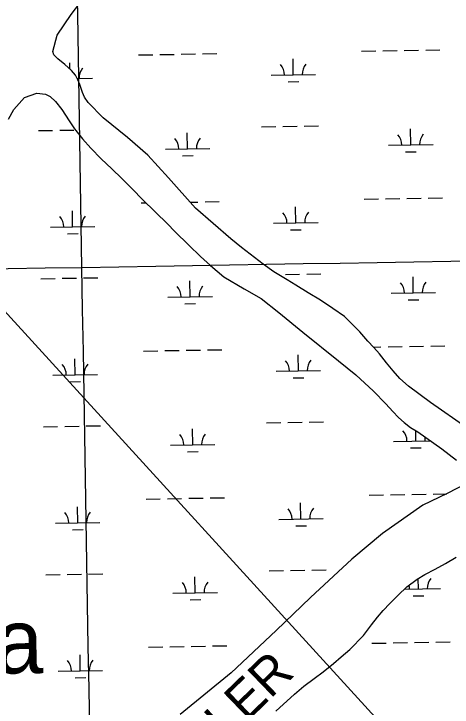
# Model space of a CAD drawing. Extents: x 3887375 to 3925618, y 296674 to 322633.
# Drawn here: x 3896601 to 3897586, y 313327 to 314885 of the extents above; entities that cross this region are included whole.
import ezdxf

# ---------------------------------------------------------------- set-up
doc = ezdxf.new("R2010")
doc.units = 0
for name, color, linetype in [('V-GRID-MAJR', 7, 'Continuous'), ('V-RIVR-IDEN', 7, 'Continuous'), ('V-TOPO-GNAM-IDEN', 7, 'Continuous'), ('V-TOPO-SHOR', 7, 'Continuous'), ('V-UTIL-LINE', 7, 'Continuous'), ('V-WETL-SWMP', 7, 'Continuous')]:
    doc.layers.add(name, color=color, linetype=linetype)

msp = doc.modelspace()

# ---------------------------------------------------------------- linework, layer by layer
at = {"layer": 'V-GRID-MAJR'}
for points in [[(3896958.3310000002, 302197.087), (3896856.111, 308255.118), (3896753.858, 314315.074), (3896651.606, 320375.025), (3896651.573, 320376.956)], [(3891444.697, 314225.876), (3896753.858, 314315.074), (3902063.008, 314405.044), (3907372.144, 314495.787), (3912681.267, 314587.302), (3917990.376, 314679.589), (3923299.473, 314772.648)]]:
    msp.add_spline(points, degree=3, dxfattribs=at)
at = {"layer": 'V-TOPO-SHOR'}
for points in [[(3897619.386, 313954.8), (3897537.867, 314011.096), (3897488.017, 314048.115), (3897468.514, 314065.554), (3897453.94, 314082.25800000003), (3897438.736, 314100.618), (3897422.897, 314120.635), (3897410.594, 314134.996), (3897396.971, 314149.047), (3897378.84, 314170.088), (3897344.116, 314204.898), (3897318.3570000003, 314222.76300000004), (3897290.301, 314241.322), (3897262.551, 314258.228), (3897235.126, 314274.8), (3897215.539, 314286.966), (3897185.503, 314305.226), (3897161.046, 314322.081), (3897112.528, 314360.071), (3897088.444, 314379.556), (3897009.42, 314448.006), (3896948.514, 314516.174), (3896902.1780000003, 314567.31200000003), (3896855.998, 314607.242), (3896801.974, 314651.24700000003), (3896767.5670000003, 314685.39400000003), (3896759.519, 314697.71), (3896757.295, 314703.01900000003), (3896755.069, 314708.325), (3896751.906, 314716.943), (3896749.4080000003, 314725.879), (3896744.964, 314736.82300000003), (3896739.188, 314746.998), (3896730.454, 314757.545), (3896715.569, 314771.023), (3896699.613, 314783.462), (3896690.397, 314792.766), (3896688.5330000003, 314800.178), (3896697.931, 314836.811), (3896729.432, 314883.384), (3896749.336, 314909.04600000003)], [(3896588.707, 314648.411), (3896600.899, 314669.645), (3896624.719, 314696.95900000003), (3896652.548, 314706.414), (3896672.2860000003, 314704.13300000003), (3896682.754, 314699.027), (3896694.1180000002, 314687.978), (3896708.9930000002, 314669.62200000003), (3896725.076, 314644), (3896737.325, 314626.344), (3896755.099, 314603.658), (3896773.894, 314582.936), (3896797.255, 314559.178), (3896820.967, 314536.731), (3896843.364, 314514.636), (3896868.028, 314489.867), (3896889.446, 314468.445), (3896918.986, 314439.316), (3896945.926, 314412.537), (3896962.799, 314395.469), (3896993.966, 314364.998), (3897020.262, 314339.216)], [(3897020.262, 314339.216), (3897043.019, 314319.093), (3897073.274, 314293.579), (3897118.998, 314266.838), (3897157.218, 314244.828), (3897196.9450000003, 314213.895), (3897250.6350000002, 314169.566), (3897331.046, 314105.378), (3897370.103, 314073.797), (3897409.74, 314036.933), (3897437.319, 314008.827), (3897452.867, 313991.449), (3897465.843, 313978.066), (3897478.191, 313966.67100000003), (3897492.844, 313955.241), (3897508.841, 313945.43700000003), (3897563.2830000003, 313907.027), (3897596.1780000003, 313881.802)], [(3897617.434, 313828.414), (3897575.245, 313806.656), (3897520.146, 313781.142), (3897429.846, 313716.958), (3897361.072, 313659.688), (3897268.119, 313573.131), (3897190.85, 313499.188), (3897089.2, 313404.19800000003), (3896975.044, 313310.389)], [(3897190.029, 313317.813), (3897231.806, 313355.726), (3897252.853, 313374.186), (3897276.182, 313390.961), (3897296.525, 313406.467), (3897319.549, 313424.897), (3897336.92, 313440.118), (3897356.29, 313456.624), (3897387.09, 313487.787), (3897405.251, 313511.56200000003), (3897418.7, 313528.82300000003), (3897431.455, 313543.783), (3897446.537, 313560.03), (3897464.617, 313578.534), (3897484.677, 313597.009), (3897507.35, 313614.126), (3897524.656, 313625.06200000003), (3897548.24, 313637.221), (3897571.508, 313650.04600000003), (3897595.449, 313663.84500000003)]]:
    msp.add_lwpolyline(points, dxfattribs=at)
at = {"layer": 'V-UTIL-LINE'}
msp.add_lwpolyline([(3891385.621878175, 317757.34584659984), (3896110.028, 314731.261), (3903763.48, 306349.597), (3906680.5733989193, 302363.96476002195)], dxfattribs=at)
at = {"layer": 'V-WETL-SWMP'}
for p, q in [((3897478.838731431, 314802.6447674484), (3897510.8340185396, 314803.19395124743)), ((3897526.831662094, 314803.46854314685), (3897558.8269492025, 314804.01772694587)), ((3896881.018790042, 314792.3834741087), (3896913.0140771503, 314792.9326579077)), ((3896929.011720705, 314793.2072498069), (3896961.007007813, 314793.75643360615)), ((3896977.004651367, 314794.03102550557), (3897008.999938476, 314794.5802093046)), ((3897024.9975820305, 314794.854801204), (3897056.9928691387, 314795.403985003)), ((3897382.8528701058, 314800.99721605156), (3897414.8481572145, 314801.54639985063)), ((3897430.845800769, 314801.82099174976), (3897462.8410878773, 314802.37017554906)), ((3896726.9475221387, 314760.7191236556), (3896726.702560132, 314774.9905383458)), ((3897229.1544719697, 314747.6095822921), (3897228.536640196, 314783.6042802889)), ((3897179.1618358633, 314746.75148260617), (3897279.147108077, 314748.4676819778)), ((3896743.571312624, 314739.2747796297), (3896777.3130280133, 314739.85394003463)), ((3897217.4210660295, 314731.97491101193), (3897241.417531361, 314732.3867988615)), ((3897205.7312572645, 314631.7585309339), (3897237.726544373, 314632.3077147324)), ((3897253.7241879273, 314632.5823066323), (3897285.7194750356, 314633.13149043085)), ((3896655.9055598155, 314622.3213077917), (3896687.9008437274, 314622.8704915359)), ((3896703.898485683, 314623.1450834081), (3896735.8937695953, 314623.6942671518)), ((3896991.4957627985, 314581.64444202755), (3896990.8779310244, 314617.6391400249)), ((3897157.738326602, 314630.934755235), (3897189.7336137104, 314631.483939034)), ((3897493.3298428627, 314590.25818397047), (3897492.7120110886, 314626.2528819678)), ((3897443.3372067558, 314589.40008428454), (3897543.3224789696, 314591.1162836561)), ((3896941.503126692, 314580.7863423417), (3897041.488398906, 314582.50254171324)), ((3897481.596436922, 314574.62351269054), (3897505.5929022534, 314575.03540053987)), ((3896979.762356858, 314566.0097707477), (3897003.7588221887, 314566.421658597)), ((3896997.2245418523, 314461.65408737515), (3897014.7093047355, 314461.95420496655)), ((3897030.70694829, 314462.22879686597), (3897062.7022353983, 314462.777980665)), ((3897388.562236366, 314468.3712117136), (3897420.557523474, 314468.9203955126)), ((3897436.5551670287, 314469.1949874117), (3897468.550454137, 314469.74417121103)), ((3897484.5480976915, 314470.0187631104), (3897516.5433848, 314470.56794690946)), ((3897532.5410283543, 314470.8425388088), (3897564.5363154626, 314471.39172260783)), ((3896886.729416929, 314459.7577765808), (3896898.0598616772, 314459.95225824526)), ((3897234.8638382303, 314414.98357795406), (3897234.2460064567, 314450.97827595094)), ((3896733.031025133, 314406.3701469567), (3896732.413199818, 314442.3648422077)), ((3897184.871202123, 314414.12547826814), (3897284.856474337, 314415.84167763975)), ((3896683.0383940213, 314405.51204735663), (3896783.0236562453, 314407.228246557)), ((3897223.130432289, 314399.3489066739), (3897247.1268976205, 314399.76079452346)), ((3896721.2976176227, 314390.7354768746), (3896745.294080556, 314391.1473646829)), ((3896661.614866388, 314289.69532883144), (3896693.6101503, 314290.2445125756)), ((3896709.6077922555, 314290.51910444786), (3896741.6030761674, 314291.0682881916)), ((3896757.6007181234, 314291.34288006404), (3896789.5960020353, 314291.89206380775)), ((3897211.4406235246, 314299.13252659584), (3897243.4359106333, 314299.6817103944)), ((3897259.4335541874, 314299.9563022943), (3897291.4288412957, 314300.5054860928)), ((3897499.039209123, 314257.63217963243), (3897498.421377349, 314293.6268776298)), ((3896997.206340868, 314249.01876053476), (3896996.588515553, 314285.01345578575)), ((3897449.046573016, 314256.7740799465), (3897549.0318452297, 314258.4902793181)), ((3896947.213709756, 314248.16066093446), (3897047.1989719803, 314249.8768601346)), ((3897487.3058031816, 314241.9975083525), (3897511.302268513, 314242.40939620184)), ((3896985.472933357, 314233.38409045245), (3897009.469396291, 314233.79597826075)), ((3897409.6132312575, 314136.0085390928), (3897426.266889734, 314136.29439117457)), ((3897442.2645332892, 314136.5689830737), (3897474.2598203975, 314137.118166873)), ((3897490.257463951, 314137.39275877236), (3897522.25275106, 314137.94194257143)), ((3897538.2503946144, 314138.2165344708), (3897570.2456817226, 314138.76571826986)), ((3896892.438723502, 314127.13179762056), (3896924.434007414, 314127.6809813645)), ((3896940.431649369, 314127.9555732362), (3896972.426933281, 314128.5047569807)), ((3896988.4245752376, 314128.77934885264), (3897020.419859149, 314129.3285325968)), ((3897036.417501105, 314129.6031244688), (3897068.4127850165, 314130.152308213)), ((3897240.57436163, 314082.3579090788), (3897239.956536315, 314118.3526043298)), ((3896738.7403317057, 314073.7441679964), (3896738.122506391, 314109.7388632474)), ((3896688.7477005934, 314072.8860683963), (3896788.7329628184, 314074.60226759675)), ((3897190.5817305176, 314081.49980947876), (3897290.566992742, 314083.2160086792)), ((3896727.006924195, 314058.1094979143), (3896751.003387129, 314058.5213857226)), ((3897228.8409541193, 314066.72323899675), (3897252.837417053, 314067.13512680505)), ((3897169.1582028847, 313965.68309095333), (3897201.1534867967, 313966.23227469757)), ((3897217.1511287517, 313966.50686656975), (3897249.146412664, 313967.05605031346)), ((3897265.14405462, 313967.33064218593), (3897297.1393385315, 313967.87982592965)), ((3896667.3241729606, 313957.0693498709), (3896699.319456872, 313957.61853361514)), ((3896715.317098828, 313957.8931254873), (3896747.31238274, 313958.44230923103)), ((3896763.3100246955, 313958.7169011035), (3896795.3053086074, 313959.2660848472)), ((3897002.91564744, 313916.3927815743), (3897002.2978221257, 313952.3874768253)), ((3897504.7496773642, 313925.0065226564), (3897504.351793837, 313948.1873408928)), ((3896952.9230163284, 313915.5346819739), (3897052.9082785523, 313917.2508811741)), ((3897454.7570462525, 313924.1484230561), (3897537.0127006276, 313925.5603020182)), ((3896991.18223993, 313900.7581114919), (3897015.178702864, 313901.16999930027)), ((3897493.0162698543, 313909.3718525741), (3897517.0127327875, 313909.78374038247)), ((3896898.1480300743, 313794.50581866), (3896930.143313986, 313795.05500240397)), ((3896946.140955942, 313795.32959427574), (3896978.136239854, 313795.87877802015)), ((3896994.133881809, 313796.15336989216), (3897026.1291657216, 313796.70255363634)), ((3897042.1268076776, 313796.9771455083), (3897074.122091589, 313797.52632925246)), ((3897399.9820599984, 313803.1195597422), (3897431.9773439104, 313803.66874348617)), ((3897447.9749858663, 313803.94333535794), (3897479.970269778, 313804.49251910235)), ((3897495.967911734, 313804.7671109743), (3897527.9631956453, 313805.31629471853)), ((3897543.9608376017, 313805.5908865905), (3897574.0574065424, 313806.10747980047)), ((3896744.449638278, 313741.1181890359), (3896743.831812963, 313777.1128842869)), ((3897246.2836682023, 313749.73193011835), (3897245.665842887, 313785.72662536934)), ((3897196.2910370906, 313748.8738305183), (3897296.2762993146, 313750.59002971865)), ((3896694.457007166, 313740.26008943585), (3896794.44226939, 313741.9762886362)), ((3897234.550260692, 313734.0972600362), (3897258.546723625, 313734.50914784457)), ((3896732.7162307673, 313725.4835189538), (3896756.712693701, 313725.89540676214)), ((3897270.853361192, 313634.7046632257), (3897302.848645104, 313635.2538469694)), ((3896673.0334795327, 313624.44337091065), (3896705.028763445, 313624.99255465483)), ((3896721.0264054, 313625.26714652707), (3896753.021689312, 313625.8163302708)), ((3896769.0193312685, 313626.09092214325), (3896801.01461518, 313626.64010588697)), ((3897008.624954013, 313583.766802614), (3897008.007128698, 313619.76149786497)), ((3897174.867509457, 313633.0571119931), (3897206.8627933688, 313633.60629573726)), ((3897222.8604353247, 313633.8808876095), (3897254.8557192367, 313634.4300713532)), ((3897510.4601750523, 313592.38048696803), (3897510.0575627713, 313615.8363607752)), ((3897479.0655730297, 313591.84161364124), (3897560.4528068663, 313593.23858658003)), ((3896958.632322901, 313582.9087030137), (3897058.617585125, 313584.6249022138)), ((3897498.726772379, 313576.7458167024), (3897522.723235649, 313577.15770451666)), ((3896996.8915465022, 313568.13213253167), (3897020.888009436, 313568.54402033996)), ((3896999.843188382, 313463.52739093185), (3897031.838472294, 313464.07657467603)), ((3897047.8361142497, 313464.35116654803), (3897079.8313981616, 313464.9003502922)), ((3897405.692595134, 313470.493522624), (3897437.687879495, 313471.0427063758)), ((3897453.6855216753, 313471.3172982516), (3897485.6808060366, 313471.8664820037)), ((3897501.678448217, 313472.1410738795), (3897533.6737325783, 313472.6902576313)), ((3897549.6713747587, 313472.9648495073), (3897581.6666591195, 313473.5140332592)), ((3896903.8573366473, 313461.8798396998), (3896935.852620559, 313462.4290234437)), ((3896951.8502625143, 313462.70361531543), (3896983.845546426, 313463.25279905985)), ((3896750.1589448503, 313408.4922100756), (3896749.5411195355, 313444.4869053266)), ((3896700.1663137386, 313407.63411047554), (3896800.151575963, 313409.35030967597)), ((3896738.4255373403, 313392.85753999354), (3896762.4220002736, 313393.26942780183))]:
    msp.add_line(p, q, dxfattribs=at)
for points in [[(3897619.386, 313954.801), (3897537.867, 314011.096), (3897488.017, 314048.116), (3897468.5130000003, 314065.554), (3897453.941, 314082.257), (3897438.735, 314100.617), (3897422.896, 314120.635), (3897410.595, 314134.996), (3897396.971, 314149.047), (3897378.841, 314170.089), (3897344.116, 314204.89900000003), (3897318.3570000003, 314222.76300000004), (3897290.302, 314241.322), (3897262.551, 314258.228), (3897235.125, 314274.8), (3897215.539, 314286.966), (3897185.502, 314305.226), (3897161.046, 314322.081), (3897112.529, 314360.07), (3897088.443, 314379.556), (3897009.419, 314448.005), (3896948.515, 314516.174), (3896902.179, 314567.31200000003), (3896855.9990000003, 314607.242), (3896801.973, 314651.24700000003), (3896767.5670000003, 314685.393), (3896759.519, 314697.711), (3896757.294, 314703.018), (3896755.069, 314708.325), (3896751.906, 314716.943), (3896749.4080000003, 314725.879), (3896744.963, 314736.82300000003), (3896739.188, 314746.99700000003), (3896730.453, 314757.545), (3896715.568, 314771.023), (3896699.612, 314783.463), (3896690.396, 314792.767), (3896688.5330000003, 314800.178), (3896697.931, 314836.811), (3896729.431, 314883.385), (3896749.336, 314909.04600000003)], [(3896588.708, 314648.411), (3896600.9, 314669.64400000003), (3896624.72, 314696.95900000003), (3896652.548, 314706.415), (3896672.2860000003, 314704.13300000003), (3896682.753, 314699.028), (3896694.117, 314687.978), (3896708.9930000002, 314669.62200000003), (3896725.075, 314643.999), (3896737.325, 314626.343), (3896755.1, 314603.659), (3896773.894, 314582.936), (3896797.255, 314559.177), (3896820.966, 314536.731), (3896843.364, 314514.635), (3896868.028, 314489.867), (3896889.447, 314468.445), (3896918.987, 314439.317), (3896945.926, 314412.537), (3896962.8000000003, 314395.469), (3896993.966, 314364.999), (3897020.262, 314339.217), (3897043.02, 314319.092), (3897073.274, 314293.579), (3897118.9990000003, 314266.838), (3897157.217, 314244.827), (3897196.9450000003, 314213.895), (3897250.636, 314169.565), (3897331.045, 314105.378), (3897370.1040000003, 314073.797), (3897409.74, 314036.934), (3897437.318, 314008.826), (3897452.8680000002, 313991.449), (3897465.844, 313978.066), (3897478.191, 313966.67100000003), (3897492.844, 313955.24), (3897508.841, 313945.436), (3897563.2830000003, 313907.026), (3897596.1780000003, 313881.801)], [(3897617.434, 313828.415), (3897575.245, 313806.657), (3897520.145, 313781.143), (3897429.845, 313716.957), (3897361.072, 313659.688), (3897268.12, 313573.132), (3897190.8510000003, 313499.18700000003), (3897089.2, 313404.19800000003), (3896975.044, 313310.39)], [(3897190.028, 313317.814), (3897231.807, 313355.726), (3897252.8540000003, 313374.186), (3897276.182, 313390.962), (3897296.524, 313406.467), (3897319.548, 313424.896), (3897336.92, 313440.117), (3897356.289, 313456.625), (3897387.089, 313487.786), (3897405.252, 313511.563), (3897418.701, 313528.822), (3897431.455, 313543.784), (3897446.5360000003, 313560.029), (3897464.617, 313578.534), (3897484.676, 313597.009), (3897507.35, 313614.125), (3897524.6550000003, 313625.063), (3897548.241, 313637.222), (3897571.508, 313650.045), (3897595.449, 313663.846)]]:
    msp.add_lwpolyline(points, dxfattribs=at)
for centre, radius, start, end in [((3896782.547043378, 314740.4186525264), 35.24628790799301, 140.21153501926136, 181.7551933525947), ((3897173.9115233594, 314747.13623662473), 35.24628790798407, 0.2115380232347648, 41.7551963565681), ((3897284.3811234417, 314749.0323944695), 35.24628790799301, 140.21153501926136, 181.7551933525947), ((3896936.252814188, 314581.1710963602), 35.24628790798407, 0.2115380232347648, 41.7551963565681), ((3897046.72241427, 314583.067254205), 35.24628790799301, 140.21153501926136, 181.7551933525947), ((3897438.086894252, 314589.7848383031), 35.24628790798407, 0.2115380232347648, 41.7551963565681), ((3897548.5564943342, 314591.68099614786), 35.24628790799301, 140.21153501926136, 181.7551933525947), ((3896677.7880821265, 314405.89680134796), 35.24628790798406, 0.21153800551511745, 41.75519633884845), ((3896788.2576711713, 314407.79295900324), 35.24628790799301, 140.2115350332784, 181.75519336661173), ((3897179.62088962, 314414.5102322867), 35.24628790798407, 0.2115380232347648, 41.7551963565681), ((3897290.090489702, 314416.40639013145), 35.24628790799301, 140.21153501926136, 181.7551933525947), ((3897443.796260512, 314257.1588339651), 35.24628790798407, 0.2115380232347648, 41.7551963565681), ((3897554.265860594, 314259.0549918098), 35.24628790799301, 140.21153501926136, 181.7551933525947), ((3896941.963397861, 314248.54541492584), 35.24628790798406, 0.21153800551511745, 41.75519633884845), ((3897052.4329869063, 314250.44157258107), 35.24628790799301, 140.2115350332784, 181.75519336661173), ((3897185.331418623, 314081.88456347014), 35.24628790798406, 0.21153800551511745, 41.75519633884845), ((3897295.801007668, 314083.78072112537), 35.24628790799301, 140.2115350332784, 181.75519336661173), ((3896683.497388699, 314073.2708223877), 35.24628790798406, 0.21153800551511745, 41.75519633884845), ((3896793.9669777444, 314075.16698004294), 35.24628790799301, 140.2115350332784, 181.75519336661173), ((3897449.506734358, 313924.5331770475), 35.24628790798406, 0.21153800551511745, 41.75519633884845), ((3896947.6727044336, 313915.9194359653), 35.24628790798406, 0.21153800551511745, 41.75519633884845), ((3897058.142293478, 313917.81559362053), 35.24628790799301, 140.2115350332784, 181.75519336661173), ((3897559.9763234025, 313926.4293347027), 35.24628790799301, 168.1082462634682, 181.75519336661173), ((3896689.2066952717, 313740.6448434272), 35.24628790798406, 0.21153800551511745, 41.75519633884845), ((3896799.676284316, 313742.5410010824), 35.24628790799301, 140.2115350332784, 181.75519336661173), ((3897191.040725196, 313749.2585845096), 35.24628790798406, 0.21153800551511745, 41.75519633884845), ((3897301.5103142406, 313751.1547421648), 35.24628790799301, 140.2115350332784, 181.75519336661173), ((3896953.382011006, 313583.29345700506), 35.24628790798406, 0.21153800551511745, 41.75519633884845), ((3897063.851600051, 313585.1896146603), 35.24628790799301, 140.2115350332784, 181.75519336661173), ((3897565.6868217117, 313593.80329903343), 35.24628790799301, 140.21153503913, 181.75519337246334), ((3897455.2172311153, 313591.9071413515), 35.24628790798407, 0.21153800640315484, 14.216285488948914), ((3896805.385590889, 313409.91502212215), 35.24628790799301, 140.2115350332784, 181.75519336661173), ((3896694.916001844, 313408.0188644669), 35.24628790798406, 0.21153800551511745, 41.75519633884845)]:
    msp.add_arc(centre, radius, start, end, dxfattribs=at)

# ---------------------------------------------------------------- texts
at = {"layer": 'V-RIVR-IDEN'}
msp.add_text('VALER', height=82.99983200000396, rotation=44.0335697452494, dxfattribs=at).set_placement((3896973.1848222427, 313146.82268933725))
at = {"layer": 'V-TOPO-GNAM-IDEN'}
msp.add_text('Olga', height=144.99971199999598, rotation=0.4592026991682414, dxfattribs=at).set_placement((3896257.734863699, 313399.97556846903))

doc.saveas('drawing.dxf')
